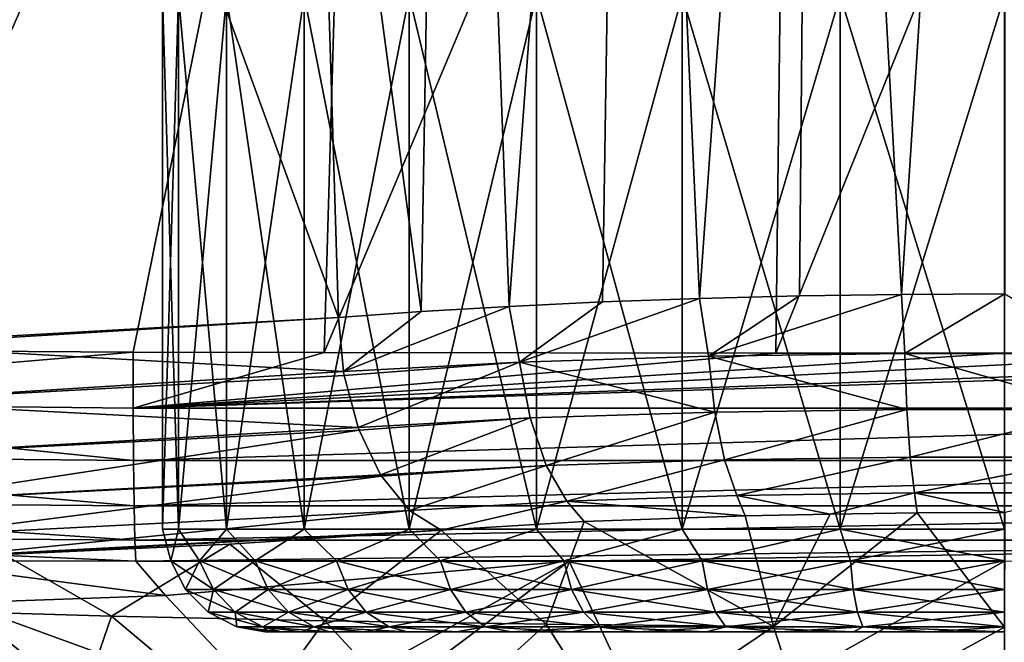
# Model space of a CAD drawing. Header units: metres. Extents: x -109 to 109, y -63 to 140.
# Tile 354 of 480: x 71.71 to 76.5, y -31.35 to -28.32. Entities that reach past the tile are written whole.
import ezdxf

# ---------------------------------------------------------------- set-up
doc = ezdxf.new("R2010")
doc.units = ezdxf.units.M
doc.layers.add('solid_502308_SW0001', color=7, linetype='CONTINUOUS')

msp = doc.modelspace()

# ---------------------------------------------------------------- linework, layer by layer
at = {"layer": 'solid_502308_SW0001'}
for points in [[(73.659798, -29.739588, -21.552425), (73.135628, -25.819696, -20.931074), (73.794708, -21.881697, -20.945967)], [(74.089249, -29.714203, -21.764732), (73.659798, -29.739588, -21.552425), (73.794708, -21.881697, -20.945967)], [(74.089249, -29.714203, -21.764732), (73.794708, -21.881697, -20.945967), (74.66407, -21.882557, -21.257015)], [(74.542427, -29.692646, -21.942986), (74.089249, -29.714203, -21.764732), (74.66407, -21.882557, -21.257015)], [(75.015091, -29.675526, -22.08453), (74.542427, -29.692646, -21.942986), (74.66407, -21.882557, -21.257015)], [(75.015091, -29.675526, -22.08453), (74.66407, -21.882557, -21.257015), (75.573059, -21.883057, -21.443481)], [(75.502342, -29.663197, -22.187132), (75.015091, -29.675526, -22.08453), (75.573059, -21.883057, -21.443481)], [(75.999435, -29.655787, -22.249233), (75.502342, -29.663197, -22.187132), (75.573059, -21.883057, -21.443481)], [(75.999435, -29.655787, -22.249233), (75.573059, -21.883057, -21.443481), (76.500076, -21.883224, -21.505575)], [(76.501595, -29.653324, -22.269943), (75.999435, -29.655787, -22.249233), (76.500076, -21.883224, -21.505575)], [(73.345177, -24.549223, 19.052944), (71.238739, -24.536596, 18.997381), (70.977654, -29.929932, 19.296602)], [(71.342216, -24.521923, -19.631212), (73.135628, -25.819696, -20.931074), (73.25666, -29.768068, -21.30851)], [(71.410149, -29.880342, -20.073601), (71.342216, -24.521923, -19.631212), (73.25666, -29.768068, -21.30851)], [(73.345177, -24.549223, 19.052944), (70.977654, -29.929932, 19.296602), (72.25721, -29.937273, 19.324387)], [(73.187233, -29.939732, 19.339853), (73.345177, -24.549223, 19.052944), (72.25721, -29.937273, 19.324387)], [(75.452599, -24.554499, 19.079809), (73.345177, -24.549223, 19.052944), (73.187233, -29.939732, 19.339853)], [(75.387299, -29.942444, 19.361101), (75.452599, -24.554499, 19.079809), (73.187233, -29.939732, 19.339853)], [(77.561386, -24.554462, 19.079723), (75.452599, -24.554499, 19.079809), (75.387299, -29.942444, 19.361101)], [(77.627312, -29.942436, 19.361031), (77.561386, -24.554462, 19.079723), (75.387299, -29.942444, 19.361101)], [(73.659798, -29.739588, -21.552425), (73.25666, -29.768068, -21.30851), (73.135628, -25.819696, -20.931074)], [(72.478783, -30.799999, -0.79987), (72.478836, -28.200001, -0.800001), (72.400002, -28.200001)], [(72.400002, -30.799999), (72.400002, -28.200001), (72.478836, -28.200001, 0.800001)], [(72.400002, -30.799999), (72.478783, -30.799999, -0.79987), (72.400002, -28.200001)], [(72.478783, -30.799999, 0.79987), (72.400002, -30.799999), (72.478836, -28.200001, 0.800001)], [(72.478783, -30.799999, -0.79987), (72.712097, -30.799999, -1.569002), (72.478836, -28.200001, -0.800001)], [(72.478783, -30.799999, 0.79987), (72.478836, -28.200001, 0.800001), (72.712059, -28.200001, 1.569015)], [(72.712097, -30.799999, 1.569002), (72.478783, -30.799999, 0.79987), (72.712059, -28.200001, 1.569015)], [(72.712097, -30.799999, -1.569002), (72.712059, -28.200001, -1.569015), (72.478836, -28.200001, -0.800001)], [(73.090973, -30.799999, -2.277838), (73.090919, -28.200001, -2.277708), (72.712059, -28.200001, -1.569015)], [(72.712097, -30.799999, -1.569002), (73.090973, -30.799999, -2.277838), (72.712059, -28.200001, -1.569015)], [(72.712097, -30.799999, 1.569002), (72.712059, -28.200001, 1.569015), (73.090919, -28.200001, 2.277708)], [(73.090973, -30.799999, 2.277838), (72.712097, -30.799999, 1.569002), (73.090919, -28.200001, 2.277708)], [(73.600861, -30.799999, -2.899138), (73.600861, -28.200001, -2.899138), (73.090919, -28.200001, -2.277708)], [(73.090973, -30.799999, -2.277838), (73.600861, -30.799999, -2.899138), (73.090919, -28.200001, -2.277708)], [(73.090973, -30.799999, 2.277838), (73.090919, -28.200001, 2.277708), (73.600861, -28.200001, 2.899138)], [(73.600861, -30.799999, 2.899138), (73.090973, -30.799999, 2.277838), (73.600861, -28.200001, 2.899138)], [(74.22216, -30.799999, -3.409025), (74.22229, -28.200001, -3.409081), (73.600861, -28.200001, -2.899138)], [(73.600861, -30.799999, -2.899138), (74.22216, -30.799999, -3.409025), (73.600861, -28.200001, -2.899138)], [(73.600861, -30.799999, 2.899138), (73.600861, -28.200001, 2.899138), (74.22229, -28.200001, 3.409081)], [(74.22216, -30.799999, 3.409025), (73.600861, -30.799999, 2.899138), (74.22229, -28.200001, 3.409081)], [(74.22216, -30.799999, -3.409025), (74.931, -30.799999, -3.787906), (74.22229, -28.200001, -3.409081)], [(74.22216, -30.799999, 3.409025), (74.22229, -28.200001, 3.409081), (74.930984, -28.200001, 3.787938)], [(74.931, -30.799999, 3.787906), (74.22216, -30.799999, 3.409025), (74.930984, -28.200001, 3.787938)], [(74.931, -30.799999, -3.787906), (74.930984, -28.200001, -3.787938), (74.22229, -28.200001, -3.409081)], [(75.700127, -30.799999, -4.02122), (75.699997, -28.200001, -4.021167), (74.930984, -28.200001, -3.787938)], [(74.931, -30.799999, -3.787906), (75.700127, -30.799999, -4.02122), (74.930984, -28.200001, -3.787938)], [(74.931, -30.799999, 3.787906), (74.930984, -28.200001, 3.787938), (75.699997, -28.200001, 4.021167)], [(75.700127, -30.799999, 4.02122), (74.931, -30.799999, 3.787906), (75.699997, -28.200001, 4.021167)], [(75.699997, -28.200001, -4.021167), (76.5, -30.799999, -4.1), (76.5, -28.200001, -4.1)], [(75.700127, -30.799999, -4.02122), (76.5, -30.799999, -4.1), (75.699997, -28.200001, -4.021167)], [(75.700127, -30.799999, 4.02122), (75.699997, -28.200001, 4.021167), (76.5, -28.200001, 4.1)], [(75.700127, -30.799999, 4.02122), (76.5, -28.200001, 4.1), (76.5, -30.799999, 4.1)], [(74.139122, -29.985586, -21.766403), (74.542427, -29.692646, -21.942986), (75.015091, -29.675526, -22.08453)], [(75.058784, -29.957582, -22.077278), (74.139122, -29.985586, -21.766403), (75.015091, -29.675526, -22.08453)], [(75.058784, -29.957582, -22.077278), (75.015091, -29.675526, -22.08453), (75.502342, -29.663197, -22.187132)], [(75.058784, -29.957582, -22.077278), (75.502342, -29.663197, -22.187132), (75.999435, -29.655787, -22.249233)], [(76.014984, -29.944407, -22.233208), (75.058784, -29.957582, -22.077278), (75.999435, -29.655787, -22.249233)], [(76.014984, -29.944407, -22.233208), (75.999435, -29.655787, -22.249233), (76.501595, -29.653324, -22.269943)], [(76.983192, -29.944391, -22.23336), (76.014984, -29.944407, -22.233208), (76.501595, -29.653324, -22.269943)], [(73.282127, -30.031879, -21.301865), (73.659798, -29.739588, -21.552425), (74.089249, -29.714203, -21.764732)], [(74.139122, -29.985586, -21.766403), (73.282127, -30.031879, -21.301865), (74.089249, -29.714203, -21.764732)], [(74.139122, -29.985586, -21.766403), (74.089249, -29.714203, -21.764732), (74.542427, -29.692646, -21.942986)], [(70.909332, -29.900387, -19.735077), (71.410149, -29.880342, -20.073601), (73.25666, -29.768068, -21.30851)], [(73.282127, -30.031879, -21.301865), (70.909332, -29.900387, -19.735077), (73.25666, -29.768068, -21.30851)], [(73.282127, -30.031879, -21.301865), (73.25666, -29.768068, -21.30851), (73.659798, -29.739588, -21.552425)], [(73.282127, -30.031879, -21.301865), (70.929298, -30.178562, -19.720348), (70.909332, -29.900387, -19.735077)], [(69.415375, -30.178556, 19.228472), (72.25721, -29.937273, 19.324387), (70.977654, -29.929932, 19.296602)], [(69.415375, -30.178556, 19.228472), (72.257378, -30.209913, 19.300713), (72.25721, -29.937273, 19.324387)], [(72.257378, -30.209913, 19.300713), (73.187233, -29.939732, 19.339853), (72.25721, -29.937273, 19.324387)], [(72.257378, -30.209913, 19.300713), (80.742798, -29.937273, 19.324387), (79.827309, -29.939701, 19.33964)], [(72.257378, -30.209913, 19.300713), (80.742607, -30.20982, 19.300304), (80.742798, -29.937273, 19.324387)], [(72.257378, -30.209913, 19.300713), (79.827309, -29.939701, 19.33964), (77.627312, -29.942436, 19.361031)], [(72.257378, -30.209913, 19.300713), (75.387299, -29.942444, 19.361101), (73.187233, -29.939732, 19.339853)], [(72.257378, -30.209913, 19.300713), (77.627312, -29.942436, 19.361031), (76.498978, -29.942736, 19.363792)], [(72.257378, -30.209913, 19.300713), (76.498978, -29.942736, 19.363792), (75.387299, -29.942444, 19.361101)], [(75.089447, -30.230143, -21.982252), (74.139122, -29.985586, -21.766403), (75.058784, -29.957582, -22.077278)], [(76.025215, -30.217031, -22.13406), (75.058784, -29.957582, -22.077278), (76.014984, -29.944407, -22.233208)], [(76.025215, -30.217031, -22.13406), (75.089447, -30.230143, -21.982252), (75.058784, -29.957582, -22.077278)], [(76.498978, -29.942736, 19.363792), (77.627312, -29.942436, 19.361031), (75.387299, -29.942444, 19.361101)], [(76.972969, -30.217018, -22.134212), (76.014984, -29.944407, -22.233208), (76.983192, -29.944391, -22.23336)], [(76.972969, -30.217018, -22.134212), (76.025215, -30.217031, -22.13406), (76.014984, -29.944407, -22.233208)], [(74.139122, -29.985586, -21.766403), (73.285606, -30.051443, -21.298983), (73.282127, -30.031879, -21.301865)], [(74.139122, -29.985586, -21.766403), (73.352722, -30.303677, -21.228355), (73.285606, -30.051443, -21.298983)], [(74.189957, -30.257935, -21.679794), (73.352722, -30.303677, -21.228355), (74.139122, -29.985586, -21.766403)], [(75.089447, -30.230143, -21.982252), (74.189957, -30.257935, -21.679794), (74.139122, -29.985586, -21.766403)], [(73.282127, -30.031879, -21.301865), (73.285606, -30.051443, -21.298983), (70.929298, -30.178562, -19.720348)], [(73.285606, -30.051443, -21.298983), (73.352722, -30.303677, -21.228355), (70.929298, -30.178562, -19.720348)], [(69.411819, -30.439394, 19.128902), (72.258934, -30.465841, 19.203634), (69.415375, -30.178556, 19.228472)], [(69.415375, -30.178556, 19.228472), (72.258934, -30.465841, 19.203634), (72.257378, -30.209913, 19.300713)], [(73.352722, -30.303677, -21.228355), (70.9907, -30.439398, -19.641886), (70.929298, -30.178562, -19.720348)], [(72.257378, -30.209913, 19.300713), (72.258934, -30.465841, 19.203634), (80.742607, -30.20982, 19.300304)], [(72.258934, -30.465841, 19.203634), (80.741051, -30.465639, 19.203266), (80.742607, -30.20982, 19.300304)], [(74.268814, -30.4902, -21.524574), (74.189957, -30.257935, -21.679794), (75.089447, -30.230143, -21.982252)], [(75.137062, -30.462616, -21.815077), (74.268814, -30.4902, -21.524574), (75.089447, -30.230143, -21.982252)], [(75.137062, -30.462616, -21.815077), (75.089447, -30.230143, -21.982252), (76.025215, -30.217031, -22.13406)], [(76.041138, -30.449554, -21.961031), (75.137062, -30.462616, -21.815077), (76.025215, -30.217031, -22.13406)], [(76.041138, -30.449554, -21.961031), (76.025215, -30.217031, -22.13406), (76.972969, -30.217018, -22.134212)], [(76.95713, -30.449539, -21.961174), (76.041138, -30.449554, -21.961031), (76.972969, -30.217018, -22.134212)], [(74.189957, -30.257935, -21.679794), (73.357399, -30.316565, -21.222872), (73.352722, -30.303677, -21.228355)], [(74.189957, -30.257935, -21.679794), (73.46209, -30.535278, -21.091749), (73.357399, -30.316565, -21.222872)], [(74.268814, -30.4902, -21.524574), (73.46209, -30.535278, -21.091749), (74.189957, -30.257935, -21.679794)], [(73.352722, -30.303677, -21.228355), (73.357399, -30.316565, -21.222872), (70.9907, -30.439398, -19.641886)], [(73.357399, -30.316565, -21.222872), (71.089615, -30.662592, -19.506378), (70.9907, -30.439398, -19.641886)], [(73.357399, -30.316565, -21.222872), (73.46209, -30.535278, -21.091749), (71.089615, -30.662592, -19.506378)], [(69.411446, -30.662588, 18.961136), (72.261749, -30.685871, 19.040834), (69.411819, -30.439394, 19.128902)], [(69.411819, -30.439394, 19.128902), (72.261749, -30.685871, 19.040834), (72.258934, -30.465841, 19.203634)], [(72.258934, -30.465841, 19.203634), (72.261749, -30.685871, 19.040834), (80.741051, -30.465639, 19.203266)], [(72.261749, -30.685871, 19.040834), (80.738228, -30.685579, 19.040537), (80.741051, -30.465639, 19.203266)], [(74.268814, -30.4902, -21.524574), (73.466194, -30.541887, -21.086376), (73.46209, -30.535278, -21.091749)], [(74.268814, -30.4902, -21.524574), (73.603134, -30.709108, -20.900576), (73.466194, -30.541887, -21.086376)], [(74.369041, -30.662813, -21.313816), (73.603134, -30.709108, -20.900576), (74.268814, -30.4902, -21.524574)], [(74.369041, -30.662813, -21.313816), (74.268814, -30.4902, -21.524574), (75.137062, -30.462616, -21.815077)], [(75.197601, -30.635418, -21.589834), (74.369041, -30.662813, -21.313816), (75.137062, -30.462616, -21.815077)], [(75.197601, -30.635418, -21.589834), (75.137062, -30.462616, -21.815077), (76.041138, -30.449554, -21.961031)], [(76.061394, -30.622379, -21.728693), (75.197601, -30.635418, -21.589834), (76.041138, -30.449554, -21.961031)], [(76.061394, -30.622379, -21.728693), (76.041138, -30.449554, -21.961031), (76.95713, -30.449539, -21.961174)], [(76.936981, -30.622366, -21.728828), (76.061394, -30.622379, -21.728693), (76.95713, -30.449539, -21.961174)], [(73.46209, -30.535278, -21.091749), (73.466194, -30.541887, -21.086376), (71.089615, -30.662592, -19.506378)], [(73.466194, -30.541887, -21.086376), (71.218323, -30.830746, -19.324389), (71.089615, -30.662592, -19.506378)], [(73.466194, -30.541887, -21.086376), (73.603134, -30.709108, -20.900576), (71.218323, -30.830746, -19.324389)], [(75.197601, -30.635418, -21.589834), (75.236855, -30.734476, -21.319487), (74.369041, -30.662813, -21.313816)], [(76.061394, -30.622379, -21.728693), (75.651199, -30.725883, -21.405127), (75.197601, -30.635418, -21.589834)], [(75.197601, -30.635418, -21.589834), (75.651199, -30.725883, -21.405127), (75.236855, -30.734476, -21.319487)], [(76.061394, -30.622379, -21.728693), (76.074509, -30.720791, -21.45698), (75.651199, -30.725883, -21.405127)], [(76.936981, -30.622366, -21.728828), (76.502289, -30.719114, -21.474247), (76.061394, -30.622379, -21.728693)], [(76.061394, -30.622379, -21.728693), (76.502289, -30.719114, -21.474247), (76.074509, -30.720791, -21.45698)], [(69.411446, -30.662588, 18.961136), (72.265617, -30.853535, 18.824507), (72.261749, -30.685871, 19.040834)], [(69.414284, -30.830742, 18.738249), (72.265617, -30.853535, 18.824507), (69.411446, -30.662588, 18.961136)], [(74.369041, -30.662813, -21.313816), (73.757095, -30.804628, -20.680555), (73.603134, -30.709108, -20.900576)], [(74.369041, -30.662813, -21.313816), (74.453278, -30.76232, -21.054077), (73.757095, -30.804628, -20.680555)], [(74.369041, -30.662813, -21.313816), (75.236855, -30.734476, -21.319487), (74.453278, -30.76232, -21.054077)], [(73.603134, -30.709108, -20.900576), (71.37542, -30.930498, -19.11569), (71.218323, -30.830746, -19.324389)], [(73.603134, -30.709108, -20.900576), (73.757095, -30.804628, -20.680555), (71.37542, -30.930498, -19.11569)], [(72.261749, -30.685871, 19.040834), (72.265617, -30.853535, 18.824507), (80.738228, -30.685579, 19.040537)], [(72.265617, -30.853535, 18.824507), (80.734367, -30.853172, 18.824299), (80.738228, -30.685579, 19.040537)], [(75.375946, -31.273186, -18.677942), (75.236855, -30.734476, -21.319487), (75.651199, -30.725883, -21.405127)], [(75.375946, -31.273186, -18.677942), (75.651199, -30.725883, -21.405127), (76.074509, -30.720791, -21.45698)], [(76.499985, -31.27663, -18.722507), (75.375946, -31.273186, -18.677942), (76.074509, -30.720791, -21.45698)], [(76.499985, -31.27663, -18.722507), (76.074509, -30.720791, -21.45698), (76.502289, -30.719114, -21.474247)], [(74.26796, -31.262918, -18.546373), (73.757095, -30.804628, -20.680555), (74.453278, -30.76232, -21.054077)], [(75.375946, -31.273186, -18.677942), (74.26796, -31.262918, -18.546373), (74.453278, -30.76232, -21.054077)], [(75.375946, -31.273186, -18.677942), (74.453278, -30.76232, -21.054077), (75.236855, -30.734476, -21.319487)], [(71.37542, -30.930498, -19.11569), (73.757095, -30.804628, -20.680555), (71.627602, -30.92256, -19.283373)], [(71.627602, -30.92256, -19.283373), (73.757095, -30.804628, -20.680555), (72.728935, -30.873106, -20.009319)], [(72.441856, -30.954508, -0.376042), (72.478783, -30.799999, -0.79987), (72.400002, -30.799999)], [(72.441856, -30.954508, 0.376042), (72.400002, -30.799999), (72.478783, -30.799999, 0.79987)], [(72.441856, -30.954508, 0.376042), (72.441856, -30.954508, -0.376042), (72.400002, -30.799999)], [(72.441856, -30.954508, -0.376042), (72.580055, -30.954508, -1.115321), (72.478783, -30.799999, -0.79987)], [(72.580055, -30.954508, 1.115321), (72.441856, -30.954508, 0.376042), (72.478783, -30.799999, 0.79987)], [(72.580055, -30.954508, -1.115321), (72.712097, -30.799999, -1.569002), (72.478783, -30.799999, -0.79987)], [(72.580055, -30.954508, 1.115321), (72.478783, -30.799999, 0.79987), (72.712097, -30.799999, 1.569002)], [(72.580055, -30.954508, -1.115321), (72.851738, -30.954508, -1.816619), (72.712097, -30.799999, -1.569002)], [(72.851738, -30.954508, 1.816619), (72.580055, -30.954508, 1.115321), (72.712097, -30.799999, 1.569002)], [(72.851738, -30.954508, -1.816619), (73.090973, -30.799999, -2.277838), (72.712097, -30.799999, -1.569002)], [(72.851738, -30.954508, 1.816619), (72.712097, -30.799999, 1.569002), (73.090973, -30.799999, 2.277838)], [(73.190155, -31.245996, -18.33297), (72.728935, -30.873106, -20.009319), (73.757095, -30.804628, -20.680555)], [(72.851738, -30.954508, -1.816619), (73.247658, -30.954508, -2.456054), (73.090973, -30.799999, -2.277838)], [(73.247658, -30.954508, 2.456054), (72.851738, -30.954508, 1.816619), (73.090973, -30.799999, 2.277838)], [(73.247658, -30.954508, -2.456054), (73.600861, -30.799999, -2.899138), (73.090973, -30.799999, -2.277838)], [(73.247658, -30.954508, 2.456054), (73.090973, -30.799999, 2.277838), (73.600861, -30.799999, 2.899138)], [(74.26796, -31.262918, -18.546373), (73.190155, -31.245996, -18.33297), (73.757095, -30.804628, -20.680555)], [(73.247658, -30.954508, -2.456054), (73.754333, -30.954508, -3.011852), (73.600861, -30.799999, -2.899138)], [(73.754333, -30.954508, 3.011852), (73.247658, -30.954508, 2.456054), (73.600861, -30.799999, 2.899138)], [(73.754333, -30.954508, -3.011852), (74.22216, -30.799999, -3.409025), (73.600861, -30.799999, -2.899138)], [(73.754333, -30.954508, 3.011852), (73.600861, -30.799999, 2.899138), (74.22216, -30.799999, 3.409025)], [(73.754333, -30.954508, -3.011852), (74.354507, -30.954508, -3.465084), (74.22216, -30.799999, -3.409025)], [(74.354507, -30.954508, 3.465084), (73.754333, -30.954508, 3.011852), (74.22216, -30.799999, 3.409025)], [(74.354507, -30.954508, -3.465084), (74.931, -30.799999, -3.787906), (74.22216, -30.799999, -3.409025)], [(74.354507, -30.954508, 3.465084), (74.22216, -30.799999, 3.409025), (74.931, -30.799999, 3.787906)], [(74.354507, -30.954508, -3.465084), (75.027748, -30.954508, -3.800317), (74.931, -30.799999, -3.787906)], [(75.027748, -30.954508, 3.800317), (74.354507, -30.954508, 3.465084), (74.931, -30.799999, 3.787906)], [(75.027748, -30.954508, -3.800317), (75.700127, -30.799999, -4.02122), (74.931, -30.799999, -3.787906)], [(75.027748, -30.954508, 3.800317), (74.931, -30.799999, 3.787906), (75.700127, -30.799999, 4.02122)], [(75.027748, -30.954508, -3.800317), (75.751122, -30.954508, -4.006135), (75.700127, -30.799999, -4.02122)], [(75.751122, -30.954508, 4.006135), (75.027748, -30.954508, 3.800317), (75.700127, -30.799999, 4.02122)], [(75.751122, -30.954508, 4.006135), (75.700127, -30.799999, 4.02122), (76.5, -30.799999, 4.1)], [(76.5, -30.954508, -4.075528), (76.5, -30.799999, -4.1), (75.700127, -30.799999, -4.02122)], [(75.751122, -30.954508, -4.006135), (76.5, -30.954508, -4.075528), (75.700127, -30.799999, -4.02122)], [(76.5, -30.954508, 4.075528), (75.751122, -30.954508, 4.006135), (76.5, -30.799999, 4.1)], [(69.414284, -30.830742, 18.738249), (71.125198, -30.953991, 18.538742), (72.270317, -30.955465, 18.57065)], [(69.414284, -30.830742, 18.738249), (72.270317, -30.955465, 18.57065), (72.265617, -30.853535, 18.824507)], [(72.152565, -31.222719, -18.046902), (71.627602, -30.92256, -19.283373), (72.728935, -30.873106, -20.009319)], [(73.190155, -31.245996, -18.33297), (72.152565, -31.222719, -18.046902), (72.728935, -30.873106, -20.009319)], [(72.265617, -30.853535, 18.824507), (72.270317, -30.955465, 18.57065), (80.734367, -30.853172, 18.824299)], [(80.734367, -30.853172, 18.824299), (72.270317, -30.955465, 18.57065), (74.381363, -30.955963, 18.606911)], [(80.734367, -30.853172, 18.824299), (74.381363, -30.955963, 18.606911), (76.499855, -30.955753, 18.618933)], [(72.152565, -31.222719, -18.046902), (71.158905, -31.193497, -17.700811), (71.627602, -30.92256, -19.283373)], [(72.414291, -31.123236, 17.902033), (72.270317, -30.955465, 18.57065), (71.125198, -30.953991, 18.538742)], [(71.416908, -31.158575, 17.705637), (72.414291, -31.123236, 17.902033), (71.125198, -30.953991, 18.538742)], [(74.381363, -30.955963, 18.606911), (72.270317, -30.955465, 18.57065), (72.414291, -31.123236, 17.902033)], [(74.381363, -30.955963, 18.606911), (72.414291, -31.123236, 17.902033), (72.986809, -31.730379, 15.240985)], [(72.648453, -31.094019, -1.09586), (72.580055, -30.954508, -1.115321), (72.441856, -30.954508, -0.376042)], [(72.512665, -31.094019, -0.369481), (72.441856, -30.954508, -0.376042), (72.441856, -30.954508, 0.376042)], [(72.512665, -31.094019, -0.369481), (72.648453, -31.094019, -1.09586), (72.441856, -30.954508, -0.376042)], [(72.512665, -31.094019, 0.369481), (72.441856, -30.954508, 0.376042), (72.580055, -30.954508, 1.115321)], [(72.512665, -31.094019, 0.369481), (72.512665, -31.094019, -0.369481), (72.441856, -30.954508, 0.376042)], [(72.648453, -31.094019, 1.09586), (72.512665, -31.094019, 0.369481), (72.580055, -30.954508, 1.115321)], [(72.91539, -31.094019, -1.784922), (72.851738, -30.954508, -1.816619), (72.580055, -30.954508, -1.115321)], [(72.648453, -31.094019, -1.09586), (72.91539, -31.094019, -1.784922), (72.580055, -30.954508, -1.115321)], [(72.648453, -31.094019, 1.09586), (72.580055, -30.954508, 1.115321), (72.851738, -30.954508, 1.816619)], [(72.91539, -31.094019, 1.784922), (72.648453, -31.094019, 1.09586), (72.851738, -30.954508, 1.816619)], [(73.304405, -31.094019, -2.4132), (73.247658, -30.954508, -2.456054), (72.851738, -30.954508, -1.816619)], [(72.91539, -31.094019, -1.784922), (73.304405, -31.094019, -2.4132), (72.851738, -30.954508, -1.816619)], [(72.91539, -31.094019, 1.784922), (72.851738, -30.954508, 1.816619), (73.247658, -30.954508, 2.456054)], [(73.304405, -31.094019, 2.4132), (72.91539, -31.094019, 1.784922), (73.247658, -30.954508, 2.456054)], [(74.381363, -30.955963, 18.606911), (72.986809, -31.730379, 15.240985), (73.145134, -31.882046, 14.504848)], [(74.820137, -31.896368, 14.540658), (74.381363, -30.955963, 18.606911), (73.145134, -31.882046, 14.504848)], [(73.802246, -31.094019, -2.959299), (73.754333, -30.954508, -3.011852), (73.247658, -30.954508, -2.456054)], [(73.304405, -31.094019, -2.4132), (73.802246, -31.094019, -2.959299), (73.247658, -30.954508, -2.456054)], [(73.304405, -31.094019, 2.4132), (73.247658, -30.954508, 2.456054), (73.754333, -30.954508, 3.011852)], [(73.802246, -31.094019, 2.959299), (73.304405, -31.094019, 2.4132), (73.754333, -30.954508, 3.011852)], [(74.391945, -31.094019, -3.404623), (74.354507, -30.954508, -3.465084), (73.754333, -30.954508, -3.011852)], [(73.802246, -31.094019, -2.959299), (74.391945, -31.094019, -3.404623), (73.754333, -30.954508, -3.011852)], [(73.802246, -31.094019, 2.959299), (73.754333, -30.954508, 3.011852), (74.354507, -30.954508, 3.465084)], [(74.391945, -31.094019, 3.404623), (73.802246, -31.094019, 2.959299), (74.354507, -30.954508, 3.465084)], [(75.053436, -31.094019, -3.734007), (75.027748, -30.954508, -3.800317), (74.354507, -30.954508, -3.465084)], [(74.391945, -31.094019, -3.404623), (75.053436, -31.094019, -3.734007), (74.354507, -30.954508, -3.465084)], [(74.391945, -31.094019, 3.404623), (74.354507, -30.954508, 3.465084), (75.027748, -30.954508, 3.800317)], [(74.820137, -31.896368, 14.540658), (76.499855, -30.955753, 18.618933), (74.381363, -30.955963, 18.606911)], [(75.053436, -31.094019, 3.734007), (74.391945, -31.094019, 3.404623), (75.027748, -30.954508, 3.800317)], [(74.820137, -31.896368, 14.540658), (76.500015, -31.90353, 14.540658), (76.499855, -30.955753, 18.618933)], [(75.764191, -31.094019, -3.936233), (75.751122, -30.954508, -4.006135), (75.027748, -30.954508, -3.800317)], [(75.053436, -31.094019, -3.734007), (75.764191, -31.094019, -3.936233), (75.027748, -30.954508, -3.800317)], [(75.053436, -31.094019, 3.734007), (75.027748, -30.954508, 3.800317), (75.751122, -30.954508, 4.006135)], [(75.764191, -31.094019, 3.936233), (75.053436, -31.094019, 3.734007), (75.751122, -30.954508, 4.006135)], [(76.5, -31.094019, -4.004416), (76.5, -30.954508, -4.075528), (75.751122, -30.954508, -4.006135)], [(75.764191, -31.094019, -3.936233), (76.5, -31.094019, -4.004416), (75.751122, -30.954508, -4.006135)], [(75.764191, -31.094019, 3.936233), (75.751122, -30.954508, 4.006135), (76.5, -30.954508, 4.075528)], [(76.5, -31.094019, 4.004416), (75.764191, -31.094019, 3.936233), (76.5, -30.954508, 4.075528)], [(72.754997, -31.204693, -1.065545), (72.648453, -31.094019, -1.09586), (72.512665, -31.094019, -0.369481)], [(72.622971, -31.204693, -0.35926), (72.512665, -31.094019, -0.369481), (72.512665, -31.094019, 0.369481)], [(72.622971, -31.204693, -0.35926), (72.754997, -31.204693, -1.065545), (72.512665, -31.094019, -0.369481)], [(72.622971, -31.204693, 0.35926), (72.512665, -31.094019, 0.369481), (72.648453, -31.094019, 1.09586)], [(72.622971, -31.204693, 0.35926), (72.622971, -31.204693, -0.35926), (72.512665, -31.094019, 0.369481)], [(72.754997, -31.204693, 1.065545), (72.622971, -31.204693, 0.35926), (72.648453, -31.094019, 1.09586)], [(73.014557, -31.204693, -1.735544), (72.91539, -31.094019, -1.784922), (72.648453, -31.094019, -1.09586)], [(72.754997, -31.204693, -1.065545), (73.014557, -31.204693, -1.735544), (72.648453, -31.094019, -1.09586)], [(72.754997, -31.204693, 1.065545), (72.648453, -31.094019, 1.09586), (72.91539, -31.094019, 1.784922)], [(73.014557, -31.204693, 1.735544), (72.754997, -31.204693, 1.065545), (72.91539, -31.094019, 1.784922)], [(73.392807, -31.204693, -2.346441), (73.304405, -31.094019, -2.4132), (72.91539, -31.094019, -1.784922)], [(73.014557, -31.204693, -1.735544), (73.392807, -31.204693, -2.346441), (72.91539, -31.094019, -1.784922)], [(73.014557, -31.204693, 1.735544), (72.91539, -31.094019, 1.784922), (73.304405, -31.094019, 2.4132)], [(73.392807, -31.204693, 2.346441), (73.014557, -31.204693, 1.735544), (73.304405, -31.094019, 2.4132)], [(73.876869, -31.204693, -2.877434), (73.802246, -31.094019, -2.959299), (73.304405, -31.094019, -2.4132)], [(73.392807, -31.204693, -2.346441), (73.876869, -31.204693, -2.877434), (73.304405, -31.094019, -2.4132)], [(73.392807, -31.204693, 2.346441), (73.304405, -31.094019, 2.4132), (73.802246, -31.094019, 2.959299)], [(73.876869, -31.204693, 2.877434), (73.392807, -31.204693, 2.346441), (73.802246, -31.094019, 2.959299)], [(74.450264, -31.204693, -3.310438), (74.391945, -31.094019, -3.404623), (73.802246, -31.094019, -2.959299)], [(73.876869, -31.204693, -2.877434), (74.450264, -31.204693, -3.310438), (73.802246, -31.094019, -2.959299)], [(73.876869, -31.204693, 2.877434), (73.802246, -31.094019, 2.959299), (74.391945, -31.094019, 3.404623)], [(74.450264, -31.204693, 3.310438), (73.876869, -31.204693, 2.877434), (74.391945, -31.094019, 3.404623)], [(75.093452, -31.204693, -3.63071), (75.053436, -31.094019, -3.734007), (74.391945, -31.094019, -3.404623)], [(74.450264, -31.204693, -3.310438), (75.093452, -31.204693, -3.63071), (74.391945, -31.094019, -3.404623)], [(74.450264, -31.204693, 3.310438), (74.391945, -31.094019, 3.404623), (75.053436, -31.094019, 3.734007)], [(75.093452, -31.204693, 3.63071), (74.450264, -31.204693, 3.310438), (75.053436, -31.094019, 3.734007)], [(75.784546, -31.204693, -3.827342), (75.764191, -31.094019, -3.936233), (75.053436, -31.094019, -3.734007)], [(75.093452, -31.204693, -3.63071), (75.784546, -31.204693, -3.827342), (75.053436, -31.094019, -3.734007)], [(75.093452, -31.204693, 3.63071), (75.053436, -31.094019, 3.734007), (75.764191, -31.094019, 3.936233)], [(75.784546, -31.204693, 3.827342), (75.093452, -31.204693, 3.63071), (75.764191, -31.094019, 3.936233)], [(76.5, -31.204693, -3.893638), (76.5, -31.094019, -4.004416), (75.764191, -31.094019, -3.936233)], [(75.784546, -31.204693, -3.827342), (76.5, -31.204693, -3.893638), (75.764191, -31.094019, -3.936233)], [(75.784546, -31.204693, 3.827342), (75.764191, -31.094019, 3.936233), (76.5, -31.094019, 4.004416)], [(76.5, -31.204693, 3.893638), (75.784546, -31.204693, 3.827342), (76.5, -31.094019, 4.004416)], [(72.137726, -31.744284, 15.094455), (71.416908, -31.158575, 17.705637), (70.416389, -31.193228, 17.460819)], [(72.986809, -31.730379, 15.240985), (72.414291, -31.123236, 17.902033), (71.416908, -31.158575, 17.705637)], [(72.137726, -31.744284, 15.094455), (72.986809, -31.730379, 15.240985), (71.416908, -31.158575, 17.705637)], [(71.290802, -31.761673, 14.883788), (72.137726, -31.744284, 15.094455), (70.416389, -31.193228, 17.460819)], [(71.966431, -31.762043, -15.101315), (71.157532, -31.744665, -14.773981), (71.158905, -31.193497, -17.700811)], [(71.966431, -31.762043, -15.101315), (71.158905, -31.193497, -17.700811), (72.152565, -31.222719, -18.046902)], [(72.889252, -31.275673, -1.027347), (72.754997, -31.204693, -1.065545), (72.622971, -31.204693, -0.35926)], [(72.761955, -31.275673, -0.346381), (72.622971, -31.204693, -0.35926), (72.622971, -31.204693, 0.35926)], [(72.761955, -31.275673, -0.346381), (72.889252, -31.275673, -1.027347), (72.622971, -31.204693, -0.35926)], [(72.761955, -31.275673, 0.346381), (72.622971, -31.204693, 0.35926), (72.754997, -31.204693, 1.065545)], [(72.761955, -31.275673, 0.346381), (72.761955, -31.275673, -0.346381), (72.622971, -31.204693, 0.35926)], [(73.139503, -31.275673, -1.673329), (73.014557, -31.204693, -1.735544), (72.754997, -31.204693, -1.065545)], [(72.889252, -31.275673, -1.027347), (73.139503, -31.275673, -1.673329), (72.754997, -31.204693, -1.065545)], [(72.889252, -31.275673, 1.027347), (72.754997, -31.204693, 1.065545), (73.014557, -31.204693, 1.735544)], [(72.889252, -31.275673, 1.027347), (72.761955, -31.275673, 0.346381), (72.754997, -31.204693, 1.065545)], [(73.139503, -31.275673, 1.673329), (72.889252, -31.275673, 1.027347), (73.014557, -31.204693, 1.735544)], [(73.504196, -31.275673, -2.262327), (73.392807, -31.204693, -2.346441), (73.014557, -31.204693, -1.735544)], [(73.139503, -31.275673, -1.673329), (73.504196, -31.275673, -2.262327), (73.014557, -31.204693, -1.735544)], [(73.139503, -31.275673, 1.673329), (73.014557, -31.204693, 1.735544), (73.392807, -31.204693, 2.346441)], [(73.504196, -31.275673, 2.262327), (73.139503, -31.275673, 1.673329), (73.392807, -31.204693, 2.346441)], [(73.970909, -31.275673, -2.774284), (73.876869, -31.204693, -2.877434), (73.392807, -31.204693, -2.346441)], [(73.504196, -31.275673, -2.262327), (73.970909, -31.275673, -2.774284), (73.392807, -31.204693, -2.346441)], [(73.504196, -31.275673, 2.262327), (73.392807, -31.204693, 2.346441), (73.876869, -31.204693, 2.877434)], [(73.970909, -31.275673, 2.774284), (73.504196, -31.275673, 2.262327), (73.876869, -31.204693, 2.877434)], [(74.523743, -31.275673, -3.191766), (74.450264, -31.204693, -3.310438), (73.876869, -31.204693, -2.877434)], [(73.970909, -31.275673, -2.774284), (74.523743, -31.275673, -3.191766), (73.876869, -31.204693, -2.877434)], [(73.970909, -31.275673, 2.774284), (73.876869, -31.204693, 2.877434), (74.450264, -31.204693, 3.310438)], [(74.523743, -31.275673, 3.191766), (73.970909, -31.275673, 2.774284), (74.450264, -31.204693, 3.310438)], [(75.143875, -31.275673, -3.500557), (75.093452, -31.204693, -3.63071), (74.450264, -31.204693, -3.310438)], [(74.523743, -31.275673, -3.191766), (75.143875, -31.275673, -3.500557), (74.450264, -31.204693, -3.310438)], [(74.523743, -31.275673, 3.191766), (74.450264, -31.204693, 3.310438), (75.093452, -31.204693, 3.63071)], [(75.143875, -31.275673, 3.500557), (74.523743, -31.275673, 3.191766), (75.093452, -31.204693, 3.63071)], [(75.810196, -31.275673, -3.69014), (75.784546, -31.204693, -3.827342), (75.093452, -31.204693, -3.63071)], [(75.143875, -31.275673, -3.500557), (75.810196, -31.275673, -3.69014), (75.093452, -31.204693, -3.63071)], [(75.143875, -31.275673, 3.500557), (75.093452, -31.204693, 3.63071), (75.784546, -31.204693, 3.827342)], [(75.810196, -31.275673, 3.69014), (75.143875, -31.275673, 3.500557), (75.784546, -31.204693, 3.827342)], [(76.5, -31.275673, -3.75406), (76.5, -31.204693, -3.893638), (75.784546, -31.204693, -3.827342)], [(75.810196, -31.275673, -3.69014), (76.5, -31.275673, -3.75406), (75.784546, -31.204693, -3.827342)], [(75.810196, -31.275673, 3.69014), (75.784546, -31.204693, 3.827342), (76.5, -31.204693, 3.893638)], [(76.5, -31.275673, 3.75406), (75.810196, -31.275673, 3.69014), (76.5, -31.204693, 3.893638)], [(72.809708, -31.775826, -15.391773), (71.966431, -31.762043, -15.101315), (72.152565, -31.222719, -18.046902)], [(72.809708, -31.775826, -15.391773), (72.152565, -31.222719, -18.046902), (73.190155, -31.245996, -18.33297)], [(73.690361, -31.78627, -15.631844), (72.809708, -31.775826, -15.391773), (73.190155, -31.245996, -18.33297)], [(73.690361, -31.78627, -15.631844), (73.190155, -31.245996, -18.33297), (74.26796, -31.262918, -18.546373)], [(72.761955, -31.275673, 0.346381), (72.919846, -31.299999, 0.377331), (72.900017, -31.299999, -0.0001)], [(72.889252, -31.275673, 1.027347), (72.919846, -31.299999, 0.377331), (72.761955, -31.275673, 0.346381)], [(72.761955, -31.275673, -0.346381), (72.900017, -31.299999, -0.0001), (72.919861, -31.299999, -0.377529)], [(72.761955, -31.275673, 0.346381), (72.900017, -31.299999, -0.0001), (72.761955, -31.275673, -0.346381)], [(72.761955, -31.275673, -0.346381), (72.919861, -31.299999, -0.377529), (72.979195, -31.299999, -0.750889)], [(72.761955, -31.275673, -0.346381), (72.979195, -31.299999, -0.750889), (72.889252, -31.275673, -1.027347)], [(72.889252, -31.275673, 1.027347), (73.077339, -31.299999, 1.115934), (72.979149, -31.299999, 0.750695)], [(73.139503, -31.275673, 1.673329), (73.077339, -31.299999, 1.115934), (72.889252, -31.275673, 1.027347)], [(72.889252, -31.275673, 1.027347), (72.979149, -31.299999, 0.750695), (72.919846, -31.299999, 0.377331)], [(72.889252, -31.275673, -1.027347), (72.979195, -31.299999, -0.750889), (73.0774, -31.299999, -1.116125)], [(72.889252, -31.275673, -1.027347), (73.0774, -31.299999, -1.116125), (73.213455, -31.299999, -1.469214)], [(72.889252, -31.275673, -1.027347), (73.213455, -31.299999, -1.469214), (73.139503, -31.275673, -1.673329)], [(72.919861, -31.299999, -0.377529), (72.900017, -31.299999, -0.0001), (72.919846, -31.299999, 0.377331)], [(72.919861, -31.299999, -0.377529), (72.919846, -31.299999, 0.377331), (72.979149, -31.299999, 0.750695)], [(72.979195, -31.299999, -0.750889), (72.919861, -31.299999, -0.377529), (72.979149, -31.299999, 0.750695)], [(72.979195, -31.299999, -0.750889), (72.979149, -31.299999, 0.750695), (73.077339, -31.299999, 1.115934)], [(73.0774, -31.299999, -1.116125), (72.979195, -31.299999, -0.750889), (73.077339, -31.299999, 1.115934)], [(73.139503, -31.275673, 1.673329), (73.213371, -31.299999, 1.469029), (73.077339, -31.299999, 1.115934)], [(73.0774, -31.299999, -1.116125), (73.077339, -31.299999, 1.115934), (73.213371, -31.299999, 1.469029)], [(73.213455, -31.299999, -1.469214), (73.0774, -31.299999, -1.116125), (73.213371, -31.299999, 1.469029)], [(73.139503, -31.275673, 1.673329), (73.385719, -31.299999, 1.805898), (73.213371, -31.299999, 1.469029)], [(73.504196, -31.275673, 2.262327), (73.385719, -31.299999, 1.805898), (73.139503, -31.275673, 1.673329)], [(73.139503, -31.275673, -1.673329), (73.213455, -31.299999, -1.469214), (73.385818, -31.299999, -1.806072)], [(73.139503, -31.275673, -1.673329), (73.385818, -31.299999, -1.806072), (73.592377, -31.299999, -2.122663)], [(73.139503, -31.275673, -1.673329), (73.592377, -31.299999, -2.122663), (73.504196, -31.275673, -2.262327)], [(73.213455, -31.299999, -1.469214), (73.213371, -31.299999, 1.469029), (73.385719, -31.299999, 1.805898)], [(73.385818, -31.299999, -1.806072), (73.213455, -31.299999, -1.469214), (73.385719, -31.299999, 1.805898)], [(73.504196, -31.275673, 2.262327), (73.592262, -31.299999, 2.122508), (73.385719, -31.299999, 1.805898)], [(73.385818, -31.299999, -1.806072), (73.385719, -31.299999, 1.805898), (73.592262, -31.299999, 2.122508)], [(73.592377, -31.299999, -2.122663), (73.385818, -31.299999, -1.806072), (73.592262, -31.299999, 2.122508)], [(73.504196, -31.275673, 2.262327), (73.830505, -31.299999, 2.415319), (73.592262, -31.299999, 2.122508)], [(73.970909, -31.275673, 2.774284), (73.830505, -31.299999, 2.415319), (73.504196, -31.275673, 2.262327)], [(73.504196, -31.275673, -2.262327), (73.592377, -31.299999, -2.122663), (73.830627, -31.299999, -2.415456)], [(73.504196, -31.275673, -2.262327), (73.830627, -31.299999, -2.415456), (73.970909, -31.275673, -2.774284)], [(73.592377, -31.299999, -2.122663), (73.592262, -31.299999, 2.122508), (73.830505, -31.299999, 2.415319)], [(73.830627, -31.299999, -2.415456), (73.592377, -31.299999, -2.122663), (73.830505, -31.299999, 2.415319)], [(74.605225, -31.793585, -15.810926), (73.690361, -31.78627, -15.631844), (74.26796, -31.262918, -18.546373)], [(73.970909, -31.275673, 2.774284), (74.098076, -31.299999, 2.681558), (73.830505, -31.299999, 2.415319)], [(73.830627, -31.299999, -2.415456), (73.830505, -31.299999, 2.415319), (74.098076, -31.299999, 2.681558)], [(73.970909, -31.275673, -2.774284), (73.830627, -31.299999, -2.415456), (74.098213, -31.299999, -2.681679)], [(74.098213, -31.299999, -2.681679), (73.830627, -31.299999, -2.415456), (74.098076, -31.299999, 2.681558)], [(74.523743, -31.275673, 3.191766), (74.098076, -31.299999, 2.681558), (73.970909, -31.275673, 2.774284)], [(73.970909, -31.275673, -2.774284), (74.098213, -31.299999, -2.681679), (74.392738, -31.299999, -2.918792)], [(73.970909, -31.275673, -2.774284), (74.392738, -31.299999, -2.918792), (74.523743, -31.275673, -3.191766)], [(74.523743, -31.275673, 3.191766), (74.392586, -31.299999, 2.918683), (74.098076, -31.299999, 2.681558)], [(74.098213, -31.299999, -2.681679), (74.098076, -31.299999, 2.681558), (74.392586, -31.299999, 2.918683)], [(74.392738, -31.299999, -2.918792), (74.098213, -31.299999, -2.681679), (74.392586, -31.299999, 2.918683)], [(74.605225, -31.793585, -15.810926), (74.26796, -31.262918, -18.546373), (75.375946, -31.273186, -18.677942)], [(74.523743, -31.275673, 3.191766), (74.71106, -31.299999, 3.124011), (74.392586, -31.299999, 2.918683)], [(74.392738, -31.299999, -2.918792), (74.392586, -31.299999, 2.918683), (74.71106, -31.299999, 3.124011)], [(74.523743, -31.275673, -3.191766), (74.392738, -31.299999, -2.918792), (74.71122, -31.299999, -3.124105)], [(74.71122, -31.299999, -3.124105), (74.392738, -31.299999, -2.918792), (74.71106, -31.299999, 3.124011)], [(75.143875, -31.275673, 3.500557), (74.71106, -31.299999, 3.124011), (74.523743, -31.275673, 3.191766)], [(74.523743, -31.275673, -3.191766), (74.71122, -31.299999, -3.124105), (75.049583, -31.299999, -3.294859)], [(74.523743, -31.275673, -3.191766), (75.049583, -31.299999, -3.294859), (75.143875, -31.275673, -3.500557)], [(75.545761, -31.797915, -15.921333), (74.605225, -31.793585, -15.810926), (75.375946, -31.273186, -18.677942)], [(75.143875, -31.275673, 3.500557), (75.049416, -31.299999, 3.294785), (74.71106, -31.299999, 3.124011)], [(74.71122, -31.299999, -3.124105), (74.71106, -31.299999, 3.124011), (75.049416, -31.299999, 3.294785)], [(75.049583, -31.299999, -3.294859), (74.71122, -31.299999, -3.124105), (75.049416, -31.299999, 3.294785)], [(75.143875, -31.275673, 3.500557), (75.402748, -31.299999, 3.428698), (75.049416, -31.299999, 3.294785)], [(75.049583, -31.299999, -3.294859), (75.049416, -31.299999, 3.294785), (75.402748, -31.299999, 3.428698)], [(75.143875, -31.275673, -3.500557), (75.049583, -31.299999, -3.294859), (75.402901, -31.299999, -3.428747)], [(75.402901, -31.299999, -3.428747), (75.049583, -31.299999, -3.294859), (75.402748, -31.299999, 3.428698)], [(75.810196, -31.275673, 3.69014), (75.402748, -31.299999, 3.428698), (75.143875, -31.275673, 3.500557)], [(75.143875, -31.275673, -3.500557), (75.402901, -31.299999, -3.428747), (75.765915, -31.299999, -3.524374)], [(75.143875, -31.275673, -3.500557), (75.765915, -31.299999, -3.524374), (75.810196, -31.275673, -3.69014)], [(75.545761, -31.797915, -15.921333), (75.375946, -31.273186, -18.677942), (76.499985, -31.27663, -18.722507)], [(75.810196, -31.275673, 3.69014), (75.7658, -31.299999, 3.524349), (75.402748, -31.299999, 3.428698)], [(75.402901, -31.299999, -3.428747), (75.402748, -31.299999, 3.428698), (75.7658, -31.299999, 3.524349)], [(75.765915, -31.299999, -3.524374), (75.402901, -31.299999, -3.428747), (75.7658, -31.299999, 3.524349)], [(76.499969, -31.799347, -15.958733), (75.545761, -31.797915, -15.921333), (76.499985, -31.27663, -18.722507)], [(75.810196, -31.275673, 3.69014), (76.133232, -31.299999, 3.581299), (75.7658, -31.299999, 3.524349)], [(75.765915, -31.299999, -3.524374), (75.7658, -31.299999, 3.524349), (76.133232, -31.299999, 3.581299)], [(75.810196, -31.275673, -3.69014), (75.765915, -31.299999, -3.524374), (76.133293, -31.299999, -3.581306)], [(76.133293, -31.299999, -3.581306), (75.765915, -31.299999, -3.524374), (76.133232, -31.299999, 3.581299)], [(76.5, -31.275673, 3.75406), (76.133232, -31.299999, 3.581299), (75.810196, -31.275673, 3.69014)], [(75.810196, -31.275673, -3.69014), (76.133293, -31.299999, -3.581306), (76.5, -31.299999, -3.6)], [(75.810196, -31.275673, -3.69014), (76.5, -31.299999, -3.6), (76.5, -31.275673, -3.75406)], [(76.5, -31.275673, 3.75406), (76.5, -31.299999, 3.6), (76.133232, -31.299999, 3.581299)], [(76.133293, -31.299999, -3.581306), (76.133232, -31.299999, 3.581299), (76.5, -31.299999, 3.6)], [(76.5, -31.299999, -3.6), (76.133293, -31.299999, -3.581306), (76.5, -31.299999, 3.6)]]:
    msp.add_3dface(points, dxfattribs=at)

doc.saveas('drawing.dxf')
